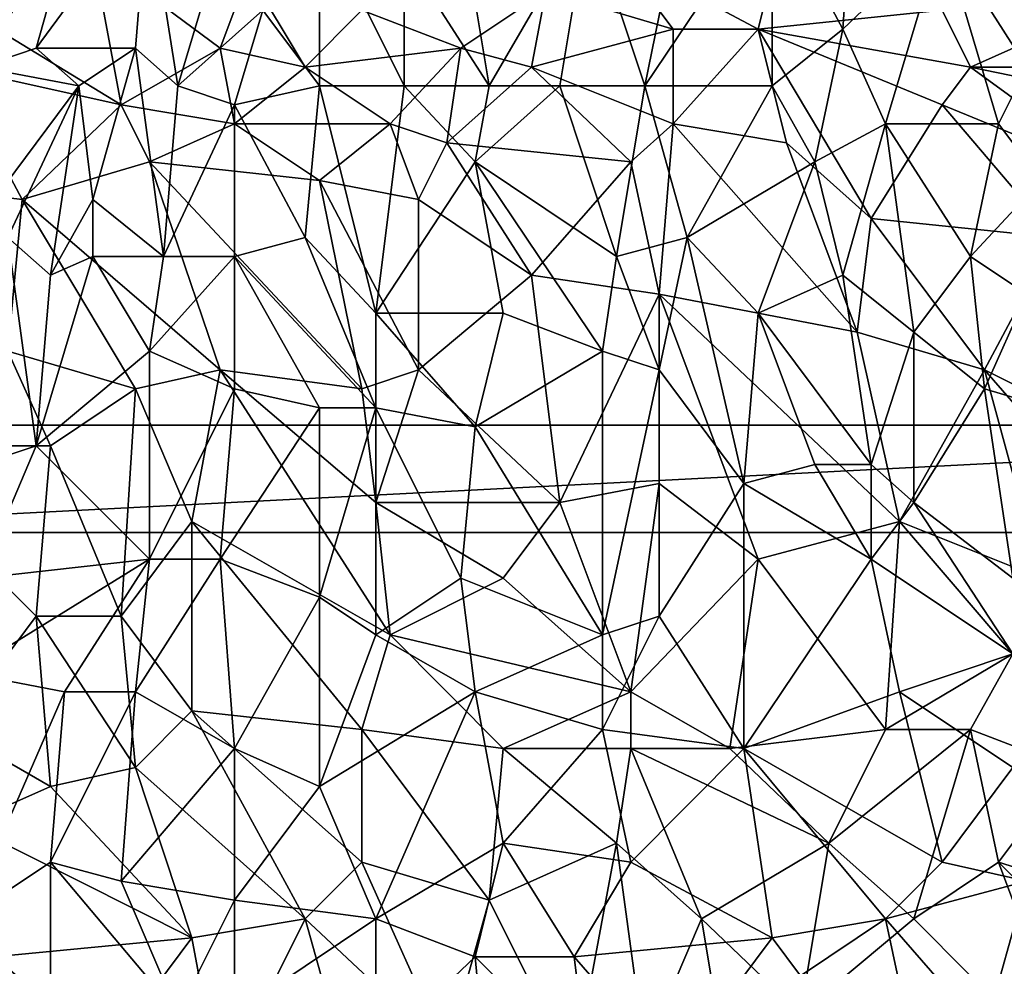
# Model space of a CAD drawing. Extents: x -0.3 to 0.3, y -0.266 to 0.266.
# Tile 282 of 430: x -0.061 to 0.031, y 0.022 to 0.11. Entities that reach past the tile are written whole.
import ezdxf

# ---------------------------------------------------------------- set-up
doc = ezdxf.new("R2010")
doc.units = 0

msp = doc.modelspace()

# ---------------------------------------------------------------- linework, layer by layer
for points in [[(0.033079, 0.10559, 0.759349), (0.033079, 0.130356, 0.758403), (0.025151, 0.117973, 0.758531)], [(0.017222, 0.128587, 0.757922), (0.009294, 0.121511, 0.758087), (0.015901, 0.109128, 0.758661)], [(0.015901, 0.109128, 0.758661), (0.025151, 0.117973, 0.758531), (0.017222, 0.128587, 0.757922)], [(-0.055455, 0.121511, 0.76029), (-0.066026, 0.125049, 0.761434), (-0.064705, 0.10559, 0.761651)], [(-0.007884, 0.119742, 0.75817), (-0.002599, 0.103821, 0.758792), (0.001365, 0.12328, 0.757998)], [(0.001365, 0.12328, 0.757998), (-0.002599, 0.103821, 0.758792), (0.009294, 0.121511, 0.758087)], [(-0.059419, 0.107359, 0.761057), (-0.055455, 0.121511, 0.76029), (-0.064705, 0.10559, 0.761651)], [(-0.059419, 0.107359, 0.761057), (-0.049018, 0.121511, 0.759679), (-0.055455, 0.121511, 0.76029)], [(-0.059419, 0.107359, 0.761057), (-0.050169, 0.107359, 0.760214), (-0.049018, 0.121511, 0.759679)], [(-0.050169, 0.107359, 0.760214), (-0.046205, 0.103821, 0.760056), (-0.049018, 0.121511, 0.759679)], [(-0.046205, 0.103821, 0.760056), (-0.043562, 0.112666, 0.759563), (-0.049018, 0.121511, 0.759679)], [(0.009294, 0.103821, 0.758807), (0.009294, 0.121511, 0.758087), (-0.002599, 0.103821, 0.758792)], [(0.009294, 0.103821, 0.758807), (0.015901, 0.109128, 0.758661), (0.009294, 0.121511, 0.758087)], [(-0.032991, 0.103821, 0.759336), (-0.032991, 0.119742, 0.758707), (-0.038277, 0.110897, 0.759312)], [(-0.025063, 0.103821, 0.759065), (-0.025063, 0.116204, 0.758569), (-0.032991, 0.119742, 0.758707)], [(-0.032991, 0.103821, 0.759336), (-0.025063, 0.103821, 0.759065), (-0.032991, 0.119742, 0.758707)], [(-0.017134, 0.103821, 0.758899), (-0.019777, 0.119742, 0.758317), (-0.025063, 0.116204, 0.758569)], [(-0.019777, 0.119742, 0.758317), (-0.017134, 0.103821, 0.758899), (-0.007884, 0.119742, 0.75817)], [(-0.010527, 0.103821, 0.758832), (-0.007884, 0.119742, 0.75817), (-0.017134, 0.103821, 0.758899)], [(-0.010527, 0.103821, 0.758832), (-0.002599, 0.103821, 0.758792), (-0.007884, 0.119742, 0.75817)], [(0.019865, 0.100283, 0.759113), (0.025151, 0.117973, 0.758531), (0.015901, 0.109128, 0.758661)], [(0.030436, 0.100283, 0.759458), (0.025151, 0.117973, 0.758531), (0.019865, 0.100283, 0.759113)], [(0.025151, 0.117973, 0.758531), (0.030436, 0.100283, 0.759458), (0.033079, 0.10559, 0.759349)], [(-0.066026, 0.110897, 0.709625), (-0.054134, 0.116204, 0.709725), (-0.051491, 0.102052, 0.70937)], [(-0.054134, 0.116204, 0.709725), (-0.039598, 0.114435, 0.7096), (-0.042241, 0.107359, 0.709417)], [(-0.051491, 0.102052, 0.70937), (-0.054134, 0.116204, 0.709725), (-0.042241, 0.107359, 0.709417)], [(-0.025063, 0.103821, 0.759065), (-0.017134, 0.103821, 0.758899), (-0.025063, 0.116204, 0.758569)], [(0.000044, 0.109128, 0.709392), (-0.011849, 0.112666, 0.709494), (-0.005242, 0.116204, 0.709596)], [(0.007972, 0.109128, 0.709388), (-0.005242, 0.116204, 0.709596), (0.009294, 0.114435, 0.709538)], [(0.000044, 0.109128, 0.709392), (-0.005242, 0.116204, 0.709596), (0.007972, 0.109128, 0.709388)], [(-0.042241, 0.107359, 0.709417), (-0.039598, 0.114435, 0.7096), (-0.034313, 0.10559, 0.709362)], [(-0.034313, 0.10559, 0.709362), (-0.039598, 0.114435, 0.7096), (-0.029027, 0.110897, 0.709472)], [(0.007972, 0.109128, 0.709388), (0.009294, 0.114435, 0.709538), (0.025151, 0.110897, 0.709453)], [(-0.046205, 0.103821, 0.760056), (-0.038277, 0.110897, 0.759312), (-0.043562, 0.112666, 0.759563)], [(-0.019777, 0.107359, 0.709373), (-0.029027, 0.110897, 0.709472), (-0.011849, 0.112666, 0.709494)], [(-0.01317, 0.10559, 0.709334), (-0.019777, 0.107359, 0.709373), (-0.011849, 0.112666, 0.709494)], [(-0.011849, 0.112666, 0.709494), (0.000044, 0.109128, 0.709392), (-0.01317, 0.10559, 0.709334)], [(0.027793, 0.10559, 0.709346), (0.025151, 0.110897, 0.709453), (0.04365, 0.112666, 0.709497)], [(0.027793, 0.10559, 0.709346), (0.04365, 0.112666, 0.709497), (0.046293, 0.10559, 0.709345)], [(-0.067348, 0.10559, 0.709499), (-0.066026, 0.110897, 0.709625), (-0.051491, 0.102052, 0.70937)], [(-0.046205, 0.103821, 0.760056), (-0.04092, 0.102052, 0.759809), (-0.038277, 0.110897, 0.759312)], [(-0.04092, 0.102052, 0.759809), (-0.032991, 0.103821, 0.759336), (-0.038277, 0.110897, 0.759312)], [(-0.034313, 0.10559, 0.709362), (-0.029027, 0.110897, 0.709472), (-0.019777, 0.107359, 0.709373)], [(0.027793, 0.10559, 0.709346), (0.007972, 0.109128, 0.709388), (0.025151, 0.110897, 0.709453)], [(-0.01317, 0.10559, 0.709334), (0.000044, 0.109128, 0.709392), (0.000044, 0.100283, 0.709263)], [(0.000044, 0.100283, 0.709263), (0.000044, 0.109128, 0.709392), (0.007972, 0.109128, 0.709388)], [(0.010615, 0.098514, 0.709245), (0.000044, 0.100283, 0.709263), (0.007972, 0.109128, 0.709388)], [(0.025151, 0.102052, 0.709299), (0.007972, 0.109128, 0.709388), (0.027793, 0.10559, 0.709346)], [(0.018544, 0.091438, 0.709215), (0.007972, 0.109128, 0.709388), (0.025151, 0.102052, 0.709299)], [(0.010615, 0.098514, 0.709245), (0.007972, 0.109128, 0.709388), (0.018544, 0.091438, 0.709215)], [(0.013258, 0.096745, 0.759165), (0.015901, 0.109128, 0.758661), (0.009294, 0.103821, 0.758807)], [(0.013258, 0.096745, 0.759165), (0.019865, 0.100283, 0.759113), (0.015901, 0.109128, 0.758661)], [(-0.064705, 0.10559, 0.761651), (-0.055455, 0.103821, 0.760776), (-0.059419, 0.107359, 0.761057)], [(-0.050169, 0.107359, 0.760214), (-0.059419, 0.107359, 0.761057), (-0.055455, 0.103821, 0.760776)], [(-0.054134, 0.093207, 0.761034), (-0.050169, 0.107359, 0.760214), (-0.055455, 0.103821, 0.760776)], [(-0.054134, 0.093207, 0.761034), (-0.047527, 0.0879, 0.760801), (-0.050169, 0.107359, 0.760214)], [(-0.051491, 0.102052, 0.70937), (-0.042241, 0.107359, 0.709417), (-0.04092, 0.100283, 0.709312)], [(-0.047527, 0.0879, 0.760801), (-0.046205, 0.103821, 0.760056), (-0.050169, 0.107359, 0.760214)], [(-0.04092, 0.100283, 0.709312), (-0.042241, 0.107359, 0.709417), (-0.034313, 0.10559, 0.709362)], [(-0.026384, 0.100283, 0.709283), (-0.034313, 0.10559, 0.709362), (-0.019777, 0.107359, 0.709373)], [(-0.026384, 0.100283, 0.709283), (-0.019777, 0.107359, 0.709373), (-0.021098, 0.098514, 0.709262)], [(-0.021098, 0.098514, 0.709262), (-0.019777, 0.107359, 0.709373), (-0.01317, 0.10559, 0.709334)], [(-0.075276, 0.094976, 0.70939), (-0.067348, 0.10559, 0.709499), (-0.060741, 0.093207, 0.709334)], [(-0.060741, 0.093207, 0.709334), (-0.067348, 0.10559, 0.709499), (-0.051491, 0.102052, 0.70937)], [(-0.067348, 0.0879, 0.762301), (-0.055455, 0.103821, 0.760776), (-0.064705, 0.10559, 0.761651)], [(-0.04092, 0.100283, 0.709312), (-0.034313, 0.10559, 0.709362), (-0.026384, 0.100283, 0.709283)], [(-0.021098, 0.098514, 0.709262), (-0.01317, 0.10559, 0.709334), (-0.00392, 0.096745, 0.709231)], [(-0.00392, 0.096745, 0.709231), (-0.01317, 0.10559, 0.709334), (0.000044, 0.100283, 0.709263)], [(0.025151, 0.102052, 0.709299), (0.027793, 0.10559, 0.709346), (0.042329, 0.094976, 0.709243)], [(0.044972, 0.102052, 0.709302), (0.027793, 0.10559, 0.709346), (0.046293, 0.10559, 0.709345)], [(0.042329, 0.094976, 0.709243), (0.027793, 0.10559, 0.709346), (0.044972, 0.102052, 0.709302)], [(0.030436, 0.100283, 0.759458), (0.034401, 0.094976, 0.759889), (0.033079, 0.10559, 0.759349)], [(-0.067348, 0.0879, 0.762301), (-0.062062, 0.089669, 0.761783), (-0.055455, 0.103821, 0.760776)], [(-0.062062, 0.089669, 0.761783), (-0.058098, 0.086131, 0.76155), (-0.055455, 0.103821, 0.760776)], [(-0.058098, 0.086131, 0.76155), (-0.054134, 0.093207, 0.761034), (-0.055455, 0.103821, 0.760776)], [(-0.047527, 0.0879, 0.760801), (-0.04092, 0.102052, 0.759809), (-0.046205, 0.103821, 0.760056)], [(-0.034313, 0.089669, 0.760061), (-0.032991, 0.103821, 0.759336), (-0.04092, 0.102052, 0.759809)], [(-0.034313, 0.089669, 0.760061), (-0.027706, 0.082592, 0.760143), (-0.032991, 0.103821, 0.759336)], [(-0.027706, 0.082592, 0.760143), (-0.025063, 0.103821, 0.759065), (-0.032991, 0.103821, 0.759336)], [(-0.027706, 0.082592, 0.760143), (-0.018456, 0.096745, 0.759245), (-0.025063, 0.103821, 0.759065)], [(-0.018456, 0.096745, 0.759245), (-0.017134, 0.103821, 0.758899), (-0.025063, 0.103821, 0.759065)], [(-0.010527, 0.103821, 0.758832), (-0.017134, 0.103821, 0.758899), (-0.018456, 0.096745, 0.759245)], [(-0.018456, 0.096745, 0.759245), (-0.005242, 0.0879, 0.759508), (-0.010527, 0.103821, 0.758832)], [(-0.005242, 0.0879, 0.759508), (-0.002599, 0.103821, 0.758792), (-0.010527, 0.103821, 0.758832)], [(-0.005242, 0.0879, 0.759508), (0.001365, 0.089669, 0.759414), (-0.002599, 0.103821, 0.758792)], [(0.001365, 0.089669, 0.759414), (0.009294, 0.103821, 0.758807), (-0.002599, 0.103821, 0.758792)], [(0.013258, 0.096745, 0.759165), (0.009294, 0.103821, 0.758807), (0.001365, 0.089669, 0.759414)], [(-0.048848, 0.096745, 0.70931), (-0.060741, 0.093207, 0.709334), (-0.051491, 0.102052, 0.70937)], [(-0.048848, 0.096745, 0.70931), (-0.051491, 0.102052, 0.70937), (-0.04092, 0.100283, 0.709312)], [(-0.04092, 0.0879, 0.760444), (-0.04092, 0.102052, 0.759809), (-0.047527, 0.0879, 0.760801)], [(-0.04092, 0.0879, 0.760444), (-0.034313, 0.089669, 0.760061), (-0.04092, 0.102052, 0.759809)], [(0.018544, 0.091438, 0.709215), (0.025151, 0.102052, 0.709299), (0.035722, 0.089669, 0.709219)], [(0.035722, 0.089669, 0.709219), (0.025151, 0.102052, 0.709299), (0.042329, 0.094976, 0.709243)], [(-0.048848, 0.096745, 0.70931), (-0.04092, 0.100283, 0.709312), (-0.032991, 0.094976, 0.70925)], [(-0.032991, 0.094976, 0.70925), (-0.04092, 0.100283, 0.709312), (-0.026384, 0.100283, 0.709283)], [(-0.032991, 0.094976, 0.70925), (-0.026384, 0.100283, 0.709283), (-0.023741, 0.093207, 0.709238)], [(-0.023741, 0.093207, 0.709238), (-0.026384, 0.100283, 0.709283), (-0.021098, 0.098514, 0.709262)], [(-0.001277, 0.084362, 0.709177), (-0.00392, 0.096745, 0.709231), (0.000044, 0.100283, 0.709263)], [(-0.001277, 0.084362, 0.709177), (0.000044, 0.100283, 0.709263), (0.017222, 0.080823, 0.709169)], [(0.017222, 0.080823, 0.709169), (0.000044, 0.100283, 0.709263), (0.010615, 0.098514, 0.709245)], [(0.015901, 0.086131, 0.759691), (0.019865, 0.100283, 0.759113), (0.013258, 0.096745, 0.759165)], [(0.015901, 0.086131, 0.759691), (0.022508, 0.080823, 0.760071), (0.019865, 0.100283, 0.759113)], [(0.019865, 0.100283, 0.759113), (0.027793, 0.0879, 0.759929), (0.030436, 0.100283, 0.759458)], [(0.022508, 0.080823, 0.760071), (0.027793, 0.0879, 0.759929), (0.019865, 0.100283, 0.759113)], [(0.027793, 0.0879, 0.759929), (0.034401, 0.094976, 0.759889), (0.030436, 0.100283, 0.759458)], [(-0.01317, 0.086131, 0.709198), (-0.023741, 0.093207, 0.709238), (-0.021098, 0.098514, 0.709262)], [(-0.01317, 0.086131, 0.709198), (-0.021098, 0.098514, 0.709262), (-0.00392, 0.096745, 0.709231)], [(0.017222, 0.080823, 0.709169), (0.010615, 0.098514, 0.709245), (0.018544, 0.091438, 0.709215)], [(-0.060741, 0.093207, 0.709334), (-0.048848, 0.096745, 0.70931), (-0.042241, 0.077285, 0.709219)], [(-0.029027, 0.075516, 0.709172), (-0.048848, 0.096745, 0.70931), (-0.032991, 0.094976, 0.70925)], [(-0.042241, 0.077285, 0.709219), (-0.048848, 0.096745, 0.70931), (-0.029027, 0.075516, 0.709172)], [(-0.027706, 0.082592, 0.760143), (-0.015813, 0.082592, 0.759866), (-0.018456, 0.096745, 0.759245)], [(-0.006563, 0.079054, 0.759904), (-0.005242, 0.0879, 0.759508), (-0.018456, 0.096745, 0.759245)], [(-0.006563, 0.079054, 0.759904), (-0.018456, 0.096745, 0.759245), (-0.015813, 0.082592, 0.759866)], [(-0.001277, 0.084362, 0.709177), (-0.01317, 0.086131, 0.709198), (-0.00392, 0.096745, 0.709231)], [(0.007972, 0.082592, 0.759753), (0.013258, 0.096745, 0.759165), (0.001365, 0.089669, 0.759414)], [(0.007972, 0.082592, 0.759753), (0.015901, 0.086131, 0.759691), (0.013258, 0.096745, 0.759165)], [(-0.062062, 0.079054, 0.709298), (-0.075276, 0.094976, 0.70939), (-0.060741, 0.093207, 0.709334)], [(-0.023741, 0.077285, 0.709181), (-0.032991, 0.094976, 0.70925), (-0.023741, 0.093207, 0.709238)], [(-0.029027, 0.075516, 0.709172), (-0.032991, 0.094976, 0.70925), (-0.023741, 0.077285, 0.709181)], [(0.033079, 0.084362, 0.760293), (0.034401, 0.094976, 0.759889), (0.027793, 0.0879, 0.759929)], [(-0.062062, 0.079054, 0.709298), (-0.060741, 0.093207, 0.709334), (-0.050169, 0.075516, 0.709245)], [(-0.050169, 0.075516, 0.709245), (-0.060741, 0.093207, 0.709334), (-0.042241, 0.077285, 0.709219)], [(-0.054134, 0.0879, 0.76121), (-0.054134, 0.093207, 0.761034), (-0.058098, 0.086131, 0.76155)], [(-0.054134, 0.0879, 0.76121), (-0.047527, 0.0879, 0.760801), (-0.054134, 0.093207, 0.761034)], [(-0.023741, 0.077285, 0.709181), (-0.023741, 0.093207, 0.709238), (-0.01317, 0.086131, 0.709198)], [(0.017222, 0.080823, 0.709169), (0.018544, 0.091438, 0.709215), (0.029115, 0.077285, 0.709174)], [(0.029115, 0.077285, 0.709174), (0.018544, 0.091438, 0.709215), (0.035722, 0.089669, 0.709219)], [(-0.059419, 0.070209, 0.76207), (-0.062062, 0.089669, 0.761783), (-0.064705, 0.06844, 0.762468)], [(-0.059419, 0.070209, 0.76207), (-0.058098, 0.086131, 0.76155), (-0.062062, 0.089669, 0.761783)], [(-0.04092, 0.0879, 0.760444), (-0.027706, 0.073747, 0.760513), (-0.034313, 0.089669, 0.760061)], [(-0.027706, 0.073747, 0.760513), (-0.027706, 0.082592, 0.760143), (-0.034313, 0.089669, 0.760061)], [(-0.005242, 0.0879, 0.759508), (-0.001277, 0.077285, 0.759947), (0.001365, 0.089669, 0.759414)], [(-0.001277, 0.077285, 0.759947), (0.006651, 0.066671, 0.760386), (0.001365, 0.089669, 0.759414)], [(0.001365, 0.089669, 0.759414), (0.006651, 0.066671, 0.760386), (0.007972, 0.082592, 0.759753)], [(0.039686, 0.071978, 0.70916), (0.029115, 0.077285, 0.709174), (0.035722, 0.089669, 0.709219)], [(-0.059419, 0.070209, 0.76207), (-0.054134, 0.0879, 0.76121), (-0.058098, 0.086131, 0.76155)], [(-0.059419, 0.070209, 0.76207), (-0.048848, 0.079054, 0.761196), (-0.054134, 0.0879, 0.76121)], [(-0.048848, 0.079054, 0.761196), (-0.047527, 0.0879, 0.760801), (-0.054134, 0.0879, 0.76121)], [(-0.048848, 0.079054, 0.761196), (-0.04092, 0.0879, 0.760444), (-0.047527, 0.0879, 0.760801)], [(-0.04092, 0.075516, 0.760937), (-0.04092, 0.0879, 0.760444), (-0.048848, 0.079054, 0.761196)], [(-0.032991, 0.073747, 0.760688), (-0.04092, 0.0879, 0.760444), (-0.04092, 0.075516, 0.760937)], [(-0.032991, 0.073747, 0.760688), (-0.027706, 0.073747, 0.760513), (-0.04092, 0.0879, 0.760444)], [(-0.006563, 0.079054, 0.759904), (-0.001277, 0.077285, 0.759947), (-0.005242, 0.0879, 0.759508)], [(0.029115, 0.075516, 0.760494), (0.027793, 0.0879, 0.759929), (0.022508, 0.080823, 0.760071)], [(0.029115, 0.075516, 0.760494), (0.033079, 0.084362, 0.760293), (0.027793, 0.0879, 0.759929)], [(-0.010527, 0.064902, 0.709071), (-0.023741, 0.077285, 0.709181), (-0.01317, 0.086131, 0.709198)], [(-0.010527, 0.064902, 0.709071), (-0.01317, 0.086131, 0.709198), (-0.001277, 0.084362, 0.709177)], [(0.018544, 0.06844, 0.760481), (0.015901, 0.086131, 0.759691), (0.007972, 0.082592, 0.759753)], [(0.018544, 0.06844, 0.760481), (0.022508, 0.080823, 0.760071), (0.015901, 0.086131, 0.759691)], [(-0.001277, 0.066671, 0.709071), (-0.010527, 0.064902, 0.709071), (-0.001277, 0.084362, 0.709177)], [(-0.001277, 0.084362, 0.709177), (0.017222, 0.080823, 0.709169), (0.021186, 0.063133, 0.709066)], [(0.007972, 0.059595, 0.709009), (-0.001277, 0.084362, 0.709177), (0.021186, 0.063133, 0.709066)], [(-0.001277, 0.066671, 0.709071), (-0.001277, 0.084362, 0.709177), (0.007972, 0.059595, 0.709009)], [(0.041008, 0.071978, 0.76111), (0.033079, 0.084362, 0.760293), (0.029115, 0.075516, 0.760494)], [(-0.018456, 0.071978, 0.760359), (-0.015813, 0.082592, 0.759866), (-0.027706, 0.082592, 0.760143)], [(-0.027706, 0.073747, 0.760513), (-0.018456, 0.071978, 0.760359), (-0.027706, 0.082592, 0.760143)], [(-0.018456, 0.071978, 0.760359), (-0.006563, 0.079054, 0.759904), (-0.015813, 0.082592, 0.759866)], [(0.006651, 0.066671, 0.760386), (0.013258, 0.06844, 0.760394), (0.007972, 0.082592, 0.759753)], [(0.013258, 0.06844, 0.760394), (0.018544, 0.06844, 0.760481), (0.007972, 0.082592, 0.759753)], [(0.021186, 0.063133, 0.709066), (0.017222, 0.080823, 0.709169), (0.029115, 0.077285, 0.709174)], [(0.022508, 0.064902, 0.760714), (0.022508, 0.080823, 0.760071), (0.018544, 0.06844, 0.760481)], [(0.022508, 0.064902, 0.760714), (0.029115, 0.075516, 0.760494), (0.022508, 0.080823, 0.760071)], [(-0.058098, 0.070209, 0.709246), (-0.075276, 0.070209, 0.709294), (-0.062062, 0.079054, 0.709298)], [(-0.058098, 0.070209, 0.709246), (-0.062062, 0.079054, 0.709298), (-0.050169, 0.075516, 0.709245)], [(-0.048848, 0.059595, 0.761808), (-0.048848, 0.079054, 0.761196), (-0.059419, 0.070209, 0.76207)], [(-0.04092, 0.075516, 0.760937), (-0.048848, 0.079054, 0.761196), (-0.048848, 0.059595, 0.761808)], [(-0.006563, 0.052519, 0.76097), (-0.006563, 0.079054, 0.759904), (-0.018456, 0.071978, 0.760359)], [(-0.006563, 0.052519, 0.76097), (-0.001277, 0.077285, 0.759947), (-0.006563, 0.079054, 0.759904)], [(-0.044884, 0.063133, 0.709149), (-0.050169, 0.075516, 0.709245), (-0.042241, 0.077285, 0.709219)], [(-0.044884, 0.063133, 0.709149), (-0.042241, 0.077285, 0.709219), (-0.026384, 0.052519, 0.709006)], [(-0.027706, 0.064902, 0.709104), (-0.042241, 0.077285, 0.709219), (-0.029027, 0.075516, 0.709172)], [(-0.026384, 0.052519, 0.709006), (-0.042241, 0.077285, 0.709219), (-0.027706, 0.064902, 0.709104)], [(-0.027706, 0.064902, 0.709104), (-0.029027, 0.075516, 0.709172), (-0.023741, 0.077285, 0.709181)], [(-0.027706, 0.064902, 0.709104), (-0.023741, 0.077285, 0.709181), (-0.010527, 0.064902, 0.709071)], [(-0.001277, 0.054288, 0.760866), (-0.001277, 0.077285, 0.759947), (-0.006563, 0.052519, 0.76097)], [(-0.001277, 0.054288, 0.760866), (0.006651, 0.066671, 0.760386), (-0.001277, 0.077285, 0.759947)], [(0.021186, 0.063133, 0.709066), (0.029115, 0.077285, 0.709174), (0.034401, 0.057826, 0.709048)], [(0.038365, 0.066671, 0.709124), (0.029115, 0.077285, 0.709174), (0.039686, 0.071978, 0.70916)], [(0.034401, 0.057826, 0.709048), (0.029115, 0.077285, 0.709174), (0.038365, 0.066671, 0.709124)], [(-0.051491, 0.054288, 0.709099), (-0.058098, 0.070209, 0.709246), (-0.050169, 0.075516, 0.709245)], [(-0.051491, 0.054288, 0.709099), (-0.050169, 0.075516, 0.709245), (-0.044884, 0.063133, 0.709149)], [(-0.042241, 0.059595, 0.761529), (-0.04092, 0.075516, 0.760937), (-0.048848, 0.059595, 0.761808)], [(-0.032991, 0.073747, 0.760688), (-0.04092, 0.075516, 0.760937), (-0.042241, 0.059595, 0.761529)], [(0.031758, 0.057826, 0.761258), (0.029115, 0.075516, 0.760494), (0.022508, 0.064902, 0.760714)], [(0.031758, 0.057826, 0.761258), (0.041008, 0.071978, 0.76111), (0.029115, 0.075516, 0.760494)], [(-0.032991, 0.073747, 0.760688), (-0.042241, 0.059595, 0.761529), (-0.032991, 0.056057, 0.761318)], [(-0.032991, 0.056057, 0.761318), (-0.027706, 0.052519, 0.761303), (-0.027706, 0.073747, 0.760513)], [(-0.032991, 0.056057, 0.761318), (-0.027706, 0.073747, 0.760513), (-0.032991, 0.073747, 0.760688)], [(-0.019777, 0.057826, 0.760943), (-0.018456, 0.071978, 0.760359), (-0.027706, 0.073747, 0.760513)], [(-0.027706, 0.052519, 0.761303), (-0.019777, 0.057826, 0.760943), (-0.027706, 0.073747, 0.760513)], [(0.099232, 0.07211, 0.712849), (-0.100768, 0.07211, 0.712849), (-0.095768, 0.06211, 0.712849)], [(0.099232, 0.07211, 0.652849), (-0.095768, 0.06211, 0.652849), (-0.100768, 0.07211, 0.652849)], [(0.099232, 0.07211, 0.712849), (0.099232, 0.07211, 0.652849), (-0.100768, 0.07211, 0.652849)], [(0.099232, 0.07211, 0.712849), (-0.100768, 0.07211, 0.652849), (-0.100768, 0.07211, 0.712849)], [(0.099232, 0.07211, 0.712849), (-0.095768, 0.06211, 0.712849), (0.094232, 0.06211, 0.712849)], [(0.099232, 0.07211, 0.652849), (0.094232, 0.06211, 0.652849), (-0.095768, 0.06211, 0.652849)], [(-0.019777, 0.057826, 0.760943), (-0.006563, 0.052519, 0.76097), (-0.018456, 0.071978, 0.760359)], [(-0.059419, 0.054288, 0.709124), (-0.075276, 0.070209, 0.709294), (-0.058098, 0.070209, 0.709246)], [(-0.067348, 0.043674, 0.709067), (-0.075276, 0.070209, 0.709294), (-0.059419, 0.054288, 0.709124)], [(-0.064705, 0.057826, 0.762689), (-0.059419, 0.070209, 0.76207), (-0.064705, 0.06844, 0.762468)], [(-0.064705, 0.057826, 0.762689), (-0.048848, 0.059595, 0.761808), (-0.059419, 0.070209, 0.76207)], [(-0.051491, 0.054288, 0.709099), (-0.059419, 0.054288, 0.709124), (-0.058098, 0.070209, 0.709246)], [(0.006651, 0.066671, 0.760386), (0.018544, 0.059595, 0.760832), (0.013258, 0.06844, 0.760394)], [(0.013258, 0.06844, 0.760394), (0.018544, 0.059595, 0.760832), (0.018544, 0.06844, 0.760481)], [(0.018544, 0.059595, 0.760832), (0.022508, 0.064902, 0.760714), (0.018544, 0.06844, 0.760481)], [(-0.010527, 0.064902, 0.709071), (-0.001277, 0.066671, 0.709071), (-0.00392, 0.047212, 0.70891)], [(-0.00392, 0.047212, 0.70891), (-0.001277, 0.066671, 0.709071), (0.007972, 0.059595, 0.709009)], [(0.006651, 0.066671, 0.760386), (-0.001277, 0.054288, 0.760866), (0.006651, 0.041905, 0.761431)], [(0.018544, 0.059595, 0.760832), (0.006651, 0.066671, 0.760386), (0.006651, 0.041905, 0.761431)], [(-0.026384, 0.052519, 0.709006), (-0.027706, 0.064902, 0.709104), (-0.015813, 0.057826, 0.709016)], [(-0.015813, 0.057826, 0.709016), (-0.027706, 0.064902, 0.709104), (-0.010527, 0.064902, 0.709071)], [(-0.00392, 0.047212, 0.70891), (-0.015813, 0.057826, 0.709016), (-0.010527, 0.064902, 0.709071)], [(0.031758, 0.05075, 0.7615), (0.022508, 0.064902, 0.760714), (0.018544, 0.059595, 0.760832)], [(0.031758, 0.05075, 0.7615), (0.031758, 0.057826, 0.761258), (0.022508, 0.064902, 0.760714)], [(-0.044884, 0.045443, 0.709004), (-0.051491, 0.054288, 0.709099), (-0.044884, 0.063133, 0.709149)], [(-0.029027, 0.043674, 0.708937), (-0.044884, 0.063133, 0.709149), (-0.026384, 0.052519, 0.709006)], [(-0.029027, 0.043674, 0.708937), (-0.044884, 0.045443, 0.709004), (-0.044884, 0.063133, 0.709149)], [(0.007972, 0.059595, 0.709009), (0.021186, 0.063133, 0.709066), (0.019865, 0.043674, 0.70891)], [(0.031758, 0.05075, 0.708995), (0.019865, 0.043674, 0.70891), (0.021186, 0.063133, 0.709066)], [(0.031758, 0.05075, 0.708995), (0.021186, 0.063133, 0.709066), (0.034401, 0.057826, 0.709048)], [(0.094232, 0.06211, 0.712849), (-0.095768, 0.06211, 0.712849), (-0.095768, 0.06211, 0.652849)], [(0.094232, 0.06211, 0.712849), (-0.095768, 0.06211, 0.652849), (0.094232, 0.06211, 0.652849)], [(-0.066026, 0.048981, 0.762935), (-0.048848, 0.059595, 0.761808), (-0.064705, 0.057826, 0.762689)], [(-0.056776, 0.047212, 0.762516), (-0.048848, 0.059595, 0.761808), (-0.066026, 0.048981, 0.762935)], [(-0.050169, 0.047212, 0.762228), (-0.048848, 0.059595, 0.761808), (-0.056776, 0.047212, 0.762516)], [(-0.042241, 0.059595, 0.761529), (-0.048848, 0.059595, 0.761808), (-0.050169, 0.047212, 0.762228)], [(-0.04092, 0.041905, 0.762069), (-0.042241, 0.059595, 0.761529), (-0.050169, 0.047212, 0.762228)], [(-0.04092, 0.041905, 0.762069), (-0.032991, 0.056057, 0.761318), (-0.042241, 0.059595, 0.761529)], [(0.00533, 0.041905, 0.708882), (-0.00392, 0.047212, 0.70891), (0.007972, 0.059595, 0.709009)], [(0.00533, 0.041905, 0.708882), (0.007972, 0.059595, 0.709009), (0.019865, 0.043674, 0.70891)], [(0.018544, 0.059595, 0.760832), (0.006651, 0.041905, 0.761431), (0.021186, 0.047212, 0.761367)], [(0.021186, 0.047212, 0.761367), (0.031758, 0.05075, 0.7615), (0.018544, 0.059595, 0.760832)], [(-0.018456, 0.047212, 0.761353), (-0.019777, 0.057826, 0.760943), (-0.027706, 0.052519, 0.761303)], [(-0.00392, 0.047212, 0.70891), (-0.026384, 0.052519, 0.709006), (-0.015813, 0.057826, 0.709016)], [(-0.006563, 0.052519, 0.76097), (-0.019777, 0.057826, 0.760943), (-0.018456, 0.047212, 0.761353)], [(-0.04092, 0.041905, 0.762069), (-0.032991, 0.038367, 0.761994), (-0.032991, 0.056057, 0.761318)], [(-0.032991, 0.038367, 0.761994), (-0.027706, 0.052519, 0.761303), (-0.032991, 0.056057, 0.761318)], [(-0.067348, 0.043674, 0.709067), (-0.059419, 0.054288, 0.709124), (-0.058098, 0.038367, 0.70901)], [(-0.050169, 0.040136, 0.70899), (-0.059419, 0.054288, 0.709124), (-0.051491, 0.054288, 0.709099)], [(-0.058098, 0.038367, 0.70901), (-0.059419, 0.054288, 0.709124), (-0.050169, 0.040136, 0.70899)], [(-0.050169, 0.040136, 0.70899), (-0.051491, 0.054288, 0.709099), (-0.044884, 0.045443, 0.709004)], [(-0.006563, 0.043674, 0.761367), (-0.001277, 0.054288, 0.760866), (-0.006563, 0.052519, 0.76097)], [(-0.006563, 0.043674, 0.761367), (0.006651, 0.041905, 0.761431), (-0.001277, 0.054288, 0.760866)], [(-0.032991, 0.038367, 0.761994), (-0.018456, 0.047212, 0.761353), (-0.027706, 0.052519, 0.761303)], [(-0.029027, 0.043674, 0.708937), (-0.026384, 0.052519, 0.709006), (-0.015813, 0.041905, 0.7089)], [(-0.026384, 0.052519, 0.709006), (-0.00392, 0.047212, 0.70891), (-0.015813, 0.041905, 0.7089)], [(-0.006563, 0.043674, 0.761367), (-0.006563, 0.052519, 0.76097), (-0.018456, 0.047212, 0.761353)], [(0.027793, 0.043674, 0.708931), (0.019865, 0.043674, 0.70891), (0.031758, 0.05075, 0.708995)], [(0.031758, 0.040136, 0.761872), (0.031758, 0.05075, 0.7615), (0.021186, 0.047212, 0.761367)], [(0.037043, 0.040136, 0.708934), (0.027793, 0.043674, 0.708931), (0.031758, 0.05075, 0.708995)], [(-0.066026, 0.025984, 0.763394), (-0.056776, 0.047212, 0.762516), (-0.066026, 0.048981, 0.762935)], [(-0.058098, 0.031291, 0.762958), (-0.056776, 0.047212, 0.762516), (-0.066026, 0.025984, 0.763394)], [(-0.058098, 0.031291, 0.762958), (-0.050169, 0.047212, 0.762228), (-0.056776, 0.047212, 0.762516)], [(-0.058098, 0.031291, 0.762958), (-0.051491, 0.029522, 0.762786), (-0.050169, 0.047212, 0.762228)], [(-0.051491, 0.029522, 0.762786), (-0.04092, 0.041905, 0.762069), (-0.050169, 0.047212, 0.762228)], [(-0.027706, 0.025984, 0.762386), (-0.018456, 0.047212, 0.761353), (-0.032991, 0.038367, 0.761994)], [(-0.015813, 0.03306, 0.761954), (-0.018456, 0.047212, 0.761353), (-0.027706, 0.025984, 0.762386)], [(-0.018456, 0.047212, 0.761353), (-0.015813, 0.03306, 0.761954), (-0.006563, 0.043674, 0.761367)], [(-0.015813, 0.041905, 0.7089), (-0.00392, 0.047212, 0.70891), (-0.00392, 0.041905, 0.708879)], [(-0.00392, 0.041905, 0.708879), (-0.00392, 0.047212, 0.70891), (0.00533, 0.041905, 0.708882)], [(0.006651, 0.041905, 0.761431), (0.025151, 0.031291, 0.762068), (0.021186, 0.047212, 0.761367)], [(0.025151, 0.031291, 0.762068), (0.031758, 0.040136, 0.761872), (0.021186, 0.047212, 0.761367)], [(-0.034313, 0.025984, 0.708889), (-0.050169, 0.040136, 0.70899), (-0.044884, 0.045443, 0.709004)], [(-0.029027, 0.031291, 0.708885), (-0.044884, 0.045443, 0.709004), (-0.029027, 0.043674, 0.708937)], [(-0.034313, 0.025984, 0.708889), (-0.044884, 0.045443, 0.709004), (-0.029027, 0.031291, 0.708885)], [(-0.066026, 0.034829, 0.709012), (-0.067348, 0.043674, 0.709067), (-0.058098, 0.038367, 0.70901)], [(-0.017134, 0.027753, 0.708863), (-0.029027, 0.043674, 0.708937), (-0.015813, 0.041905, 0.7089)], [(-0.029027, 0.031291, 0.708885), (-0.029027, 0.043674, 0.708937), (-0.017134, 0.027753, 0.708863)], [(-0.00392, 0.031291, 0.761958), (-0.006563, 0.043674, 0.761367), (-0.015813, 0.03306, 0.761954)], [(-0.00392, 0.031291, 0.761958), (0.006651, 0.041905, 0.761431), (-0.006563, 0.043674, 0.761367)], [(0.014579, 0.03306, 0.708868), (0.00533, 0.041905, 0.708882), (0.019865, 0.043674, 0.70891)], [(0.014579, 0.03306, 0.708868), (0.019865, 0.043674, 0.70891), (0.027793, 0.043674, 0.708931)], [(0.022508, 0.025984, 0.708876), (0.014579, 0.03306, 0.708868), (0.027793, 0.043674, 0.708931)], [(0.022508, 0.025984, 0.708876), (0.027793, 0.043674, 0.708931), (0.030436, 0.031291, 0.708893)], [(0.030436, 0.031291, 0.708893), (0.027793, 0.043674, 0.708931), (0.037043, 0.040136, 0.708934)], [(-0.04092, 0.027753, 0.762562), (-0.04092, 0.041905, 0.762069), (-0.051491, 0.029522, 0.762786)], [(-0.04092, 0.027753, 0.762562), (-0.032991, 0.038367, 0.761994), (-0.04092, 0.041905, 0.762069)], [(-0.005242, 0.03306, 0.708858), (-0.017134, 0.027753, 0.708863), (-0.015813, 0.041905, 0.7089)], [(-0.005242, 0.03306, 0.708858), (-0.015813, 0.041905, 0.7089), (-0.00392, 0.041905, 0.708879)], [(0.002687, 0.025984, 0.708858), (-0.005242, 0.03306, 0.708858), (-0.00392, 0.041905, 0.708879)], [(-0.00392, 0.041905, 0.708879), (0.00533, 0.041905, 0.708882), (0.014579, 0.03306, 0.708868)], [(0.009294, 0.024215, 0.762305), (0.006651, 0.041905, 0.761431), (-0.00392, 0.031291, 0.761958)], [(0.002687, 0.025984, 0.708858), (-0.00392, 0.041905, 0.708879), (0.014579, 0.03306, 0.708868)], [(0.019865, 0.025984, 0.762239), (0.025151, 0.031291, 0.762068), (0.006651, 0.041905, 0.761431)], [(0.009294, 0.024215, 0.762305), (0.019865, 0.025984, 0.762239), (0.006651, 0.041905, 0.761431)], [(-0.044884, 0.024215, 0.708911), (-0.058098, 0.038367, 0.70901), (-0.050169, 0.040136, 0.70899)], [(-0.044884, 0.024215, 0.708911), (-0.050169, 0.040136, 0.70899), (-0.034313, 0.025984, 0.708889)], [(0.025151, 0.031291, 0.762068), (0.033079, 0.029522, 0.762257), (0.031758, 0.040136, 0.761872)], [(0.030436, 0.031291, 0.708893), (0.037043, 0.040136, 0.708934), (0.0529, 0.024215, 0.708938)], [(-0.044884, 0.024215, 0.708911), (-0.066026, 0.034829, 0.709012), (-0.058098, 0.038367, 0.70901)], [(-0.027706, 0.025984, 0.762386), (-0.032991, 0.038367, 0.761994), (-0.04092, 0.027753, 0.762562)], [(-0.044884, 0.024215, 0.708911), (-0.063383, 0.022446, 0.708961), (-0.066026, 0.034829, 0.709012)], [(-0.027706, 0.025984, 0.762386), (-0.018456, 0.022446, 0.762442), (-0.015813, 0.03306, 0.761954)], [(-0.009206, 0.022446, 0.762408), (-0.015813, 0.03306, 0.761954), (-0.018456, 0.022446, 0.762442)], [(-0.009206, 0.011832, 0.708887), (-0.017134, 0.027753, 0.708863), (-0.005242, 0.03306, 0.708858)], [(-0.009206, 0.022446, 0.762408), (-0.00392, 0.031291, 0.761958), (-0.015813, 0.03306, 0.761954)], [(-0.009206, 0.011832, 0.708887), (-0.005242, 0.03306, 0.708858), (-0.002599, 0.013601, 0.708878)], [(-0.002599, 0.013601, 0.708878), (-0.005242, 0.03306, 0.708858), (0.002687, 0.025984, 0.708858)], [(0.002687, 0.025984, 0.708858), (0.014579, 0.03306, 0.708868), (0.011937, 0.017139, 0.708881)], [(0.011937, 0.017139, 0.708881), (0.014579, 0.03306, 0.708868), (0.022508, 0.025984, 0.708876)], [(-0.058098, 0.01537, 0.76332), (-0.058098, 0.031291, 0.762958), (-0.066026, 0.025984, 0.763394)], [(-0.046205, 0.017139, 0.76298), (-0.051491, 0.029522, 0.762786), (-0.058098, 0.031291, 0.762958)], [(-0.046205, 0.017139, 0.76298), (-0.058098, 0.031291, 0.762958), (-0.058098, 0.01537, 0.76332)], [(-0.034313, 0.025984, 0.708889), (-0.029027, 0.031291, 0.708885), (-0.021098, 0.013601, 0.708899)], [(-0.021098, 0.013601, 0.708899), (-0.029027, 0.031291, 0.708885), (-0.017134, 0.027753, 0.708863)], [(-0.00392, 0.031291, 0.761958), (-0.009206, 0.022446, 0.762408), (0.009294, 0.024215, 0.762305)], [(0.019865, 0.025984, 0.762239), (0.033079, 0.029522, 0.762257), (0.025151, 0.031291, 0.762068)], [(0.022508, 0.025984, 0.708876), (0.030436, 0.031291, 0.708893), (0.038365, 0.010063, 0.708929)], [(0.030436, 0.031291, 0.708893), (0.0529, 0.024215, 0.708938), (0.051579, 0.010063, 0.708949)], [(0.038365, 0.010063, 0.708929), (0.030436, 0.031291, 0.708893), (0.051579, 0.010063, 0.708949)], [(-0.04092, 0.027753, 0.762562), (-0.051491, 0.029522, 0.762786), (-0.046205, 0.017139, 0.76298)], [(0.019865, 0.025984, 0.762239), (0.029115, 0.01537, 0.762604), (0.033079, 0.029522, 0.762257)], [(0.029115, 0.01537, 0.762604), (0.034401, 0.018908, 0.762574), (0.033079, 0.029522, 0.762257)], [(-0.046205, 0.017139, 0.76298), (-0.04092, 0.017139, 0.762866), (-0.04092, 0.027753, 0.762562)], [(-0.027706, 0.025984, 0.762386), (-0.04092, 0.027753, 0.762562), (-0.04092, 0.017139, 0.762866)], [(-0.021098, 0.013601, 0.708899), (-0.017134, 0.027753, 0.708863), (-0.009206, 0.011832, 0.708887)], [(-0.072633, 0.011832, 0.763905), (-0.058098, 0.01537, 0.76332), (-0.066026, 0.025984, 0.763394)], [(-0.042241, 0.010063, 0.708924), (-0.044884, 0.024215, 0.708911), (-0.034313, 0.025984, 0.708889)], [(-0.026384, -0.00232, 0.708957), (-0.042241, 0.010063, 0.708924), (-0.034313, 0.025984, 0.708889)], [(-0.04092, 0.017139, 0.762866), (-0.027706, 0.013601, 0.762787), (-0.027706, 0.025984, 0.762386)], [(-0.021098, 0.013601, 0.708899), (-0.026384, -0.00232, 0.708957), (-0.034313, 0.025984, 0.708889)], [(-0.027706, 0.013601, 0.762787), (-0.018456, 0.022446, 0.762442), (-0.027706, 0.025984, 0.762386)], [(0.00533, 0.010063, 0.708893), (-0.002599, 0.013601, 0.708878), (0.002687, 0.025984, 0.708858)], [(0.00533, 0.010063, 0.708893), (0.002687, 0.025984, 0.708858), (0.011937, 0.017139, 0.708881)], [(0.011937, 0.020677, 0.762451), (0.019865, 0.025984, 0.762239), (0.009294, 0.024215, 0.762305)], [(0.011937, 0.017139, 0.708881), (0.022508, 0.025984, 0.708876), (0.038365, 0.010063, 0.708929)], [(0.022508, 0.013601, 0.762653), (0.019865, 0.025984, 0.762239), (0.011937, 0.020677, 0.762451)], [(0.029115, 0.01537, 0.762604), (0.019865, 0.025984, 0.762239), (0.022508, 0.013601, 0.762653)], [(-0.052812, 0.013601, 0.708936), (-0.063383, 0.022446, 0.708961), (-0.044884, 0.024215, 0.708911)], [(-0.052812, 0.013601, 0.708936), (-0.044884, 0.024215, 0.708911), (-0.042241, 0.010063, 0.708924)], [(0.000044, 0.011832, 0.762827), (0.009294, 0.024215, 0.762305), (-0.009206, 0.022446, 0.762408)], [(0.011937, 0.020677, 0.762451), (0.009294, 0.024215, 0.762305), (0.000044, 0.011832, 0.762827)], [(-0.052812, 0.013601, 0.708936), (-0.06999, 0.006525, 0.708996), (-0.063383, 0.022446, 0.708961)], [(-0.017134, 0.008294, 0.76291), (-0.018456, 0.022446, 0.762442), (-0.027706, 0.013601, 0.762787)], [(-0.007884, 0.011832, 0.762822), (-0.009206, 0.022446, 0.762408), (-0.018456, 0.022446, 0.762442)], [(-0.017134, 0.008294, 0.76291), (-0.007884, 0.011832, 0.762822), (-0.018456, 0.022446, 0.762442)], [(-0.007884, 0.011832, 0.762822), (0.000044, 0.011832, 0.762827), (-0.009206, 0.022446, 0.762408)]]:
    msp.add_3dface(points)

doc.saveas('drawing.dxf')
